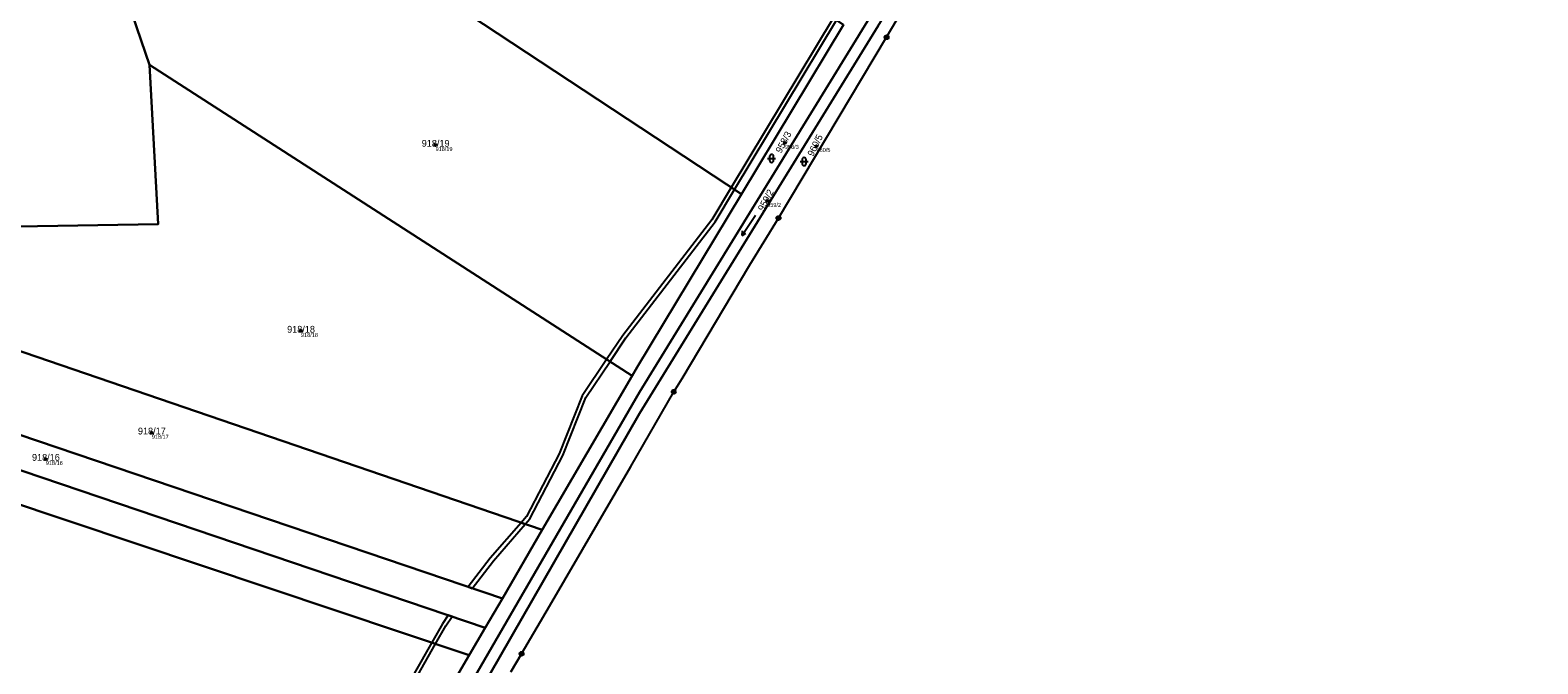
# Model space of a CAD drawing. Extents: x -603967 to -594699, y -1179315 to -1165625.
# Drawn here: x -595151.9 to -594775.2, y -1171571.3 to -1171413 of the extents above; entities that cross this region are included whole.
import ezdxf

# ---------------------------------------------------------------- set-up
doc = ezdxf.new("R2010")
doc.units = 0
for name, color, linetype in [('Definiční body', 7, 'Continuous'), ('Hranice parcel', 7, 'Continuous'), ('Parcelní čísla', 7, 'Continuous'), ('Polygon ku', 7, 'Continuous'), ('Polygon parcely', 7, 'Continuous'), ('Věcná břemena k části', 7, 'Continuous'), ('Značky bodu BP', 7, 'Continuous'), ('Značky kultur', 7, 'Continuous')]:
    doc.layers.add(name, color=color, linetype=linetype)

msp = doc.modelspace()

# ---------------------------------------------------------------- linework, layer by layer
at = {"layer": 'Definiční body'}
for centre in [(-595050.62, -1171441.67994), (-594963.33, -1171441.14994), (-594955.42, -1171441.93994), (-594967.76, -1171455.64994), (-595084.25, -1171488.13994), (-595121.53, -1171513.56994), (-595148, -1171520.13994)]:
    msp.add_circle(centre, 0.25, dxfattribs=at)
at = {"layer": 'Hranice parcel'}
for p, q in [((-594974.18, -1171453.97), (-594948.68, -1171411.69)), ((-594964.94, -1171459.93), (-594937.93, -1171414.77)), ((-595001.5, -1171499.34), (-595122.09, -1171421.65)), ((-595038.2, -1171562.3), (-595322.48, -1171465.98)), ((-595033.94, -1171555), (-595300.03, -1171464.78)), ((-595042.19, -1171569.15), (-595341.95, -1171468.81)), ((-595023.95, -1171537.86), (-595001.5, -1171499.34)), ((-594991.11, -1171503.34), (-594989.05, -1171499.97)), ((-595001.86, -1171521.96), (-594991.11, -1171503.34)), ((-595022.18, -1171556.91), (-595001.86, -1171521.96)), ((-595033.94, -1171555), (-595023.95, -1171537.86)), ((-595038.2, -1171562.3), (-595033.94, -1171555)), ((-595029.12, -1171568.78), (-595022.18, -1171556.91)), ((-595042.19, -1171569.15), (-595038.2, -1171562.3)), ((-595073.54, -1171622.71), (-595042.19, -1171569.15)), ((-595029.12, -1171568.78), (-595031.78, -1171573.32))]:
    msp.add_line(p, q, dxfattribs=at)
for points in [[(-594974.18, -1171453.97), (-595110.42, -1171364.12), (-595219.36, -1171293.23), (-595265.05, -1171261.66), (-595284.94, -1171247.51)], [(-595160.46, -1171814.51), (-595157.56, -1171800.54), (-595146.29, -1171759.39), (-595135.57, -1171736.83), (-595128.79, -1171724.73), (-595118.39, -1171707.71), (-595057.33, -1171602.93), (-594999.68, -1171503.44), (-594942.66, -1171410.74), (-594920.56, -1171374.07), (-594902.22, -1171355.53), (-594881.61, -1171339.47), (-594775.61, -1171277.53)], [(-595154.75, -1171815.44), (-595151.8, -1171800.99), (-595142.37, -1171761.61), (-595134.43, -1171741.18), (-595126.52, -1171727.57), (-595114.8, -1171707.9), (-595052.98, -1171601.6), (-594999.68, -1171508.74), (-594940.01, -1171411.88), (-594917.16, -1171375.01), (-594903.17, -1171360.07), (-594880.86, -1171341.36), (-594775.41, -1171280.62)], [(-595173.59, -1171341.12), (-595172.9, -1171341.42), (-595154.11, -1171354.8), (-595134.99, -1171383.87), (-595122.09, -1171421.65)], [(-594937.93, -1171414.77), (-594926.78, -1171395.86), (-594913.31, -1171376.12)], [(-595122.09, -1171421.65), (-595119.91, -1171461.46), (-595155.1, -1171462)], [(-595001.5, -1171499.34), (-595000.25, -1171497.2), (-594974.18, -1171453.97)], [(-594989.05, -1171499.97), (-594972.07, -1171471.61), (-594964.94, -1171459.93)], [(-595023.95, -1171537.86), (-595138.07, -1171498.76), (-595241.53, -1171463.34)]]:
    msp.add_lwpolyline(points, dxfattribs=at)
at = {"layer": 'Polygon ku'}
msp.add_lwpolyline([(-595031.78, -1171573.32), (-595029.12, -1171568.78), (-595022.18, -1171556.91), (-595001.86, -1171521.96), (-594991.11, -1171503.34), (-594989.05, -1171499.97), (-594972.07, -1171471.61), (-594964.94, -1171459.93), (-594937.93, -1171414.77), (-594926.78, -1171395.86), (-594913.31, -1171376.12), (-594910.06, -1171372.23), (-594906.18, -1171367.64), (-594894.92, -1171356.39), (-594879.56, -1171343.3), (-594875.07, -1171340.53), (-594839.03, -1171320.54), (-594820.8, -1171310.39), (-594804.92, -1171301.56), (-594775.2, -1171285.03)], dxfattribs=at)
at = {"layer": 'Polygon parcely'}
for points in [[(-595228.95, -1171226.04), (-595240.22, -1171231.47), (-595262.51, -1171242.21), (-595284.94, -1171247.51), (-595265.05, -1171261.66), (-595219.36, -1171293.23), (-595110.42, -1171364.12), (-594974.18, -1171453.97), (-594948.68, -1171411.69), (-595122.81, -1171296.49), (-595155.45, -1171275.03)], [(-595265.05, -1171261.66), (-595284.94, -1171247.51), (-595297.53, -1171250.61), (-595275.93, -1171289.95), (-595261.48, -1171331), (-595250.36, -1171330.1), (-595232.32, -1171328.64), (-595213.46, -1171327.12), (-595198.08, -1171330.69), (-595194.81, -1171332.08), (-595180.91, -1171338), (-595173.59, -1171341.12), (-595172.9, -1171341.42), (-595154.11, -1171354.8), (-595134.99, -1171383.87), (-595122.09, -1171421.65), (-595001.5, -1171499.34), (-595000.25, -1171497.2), (-594974.18, -1171453.97), (-595110.42, -1171364.12), (-595219.36, -1171293.23)], [(-595155.1, -1171462), (-595119.91, -1171461.46), (-595122.09, -1171421.65), (-595134.99, -1171383.87), (-595154.11, -1171354.8), (-595172.9, -1171341.42), (-595173.59, -1171341.12)], [(-595122.09, -1171421.65), (-595119.91, -1171461.46), (-595155.1, -1171462), (-595161.7, -1171462.11), (-595175.43, -1171462.32), (-595191.35, -1171462.56), (-595207.47, -1171462.81), (-595223.87, -1171463.06), (-595234.6, -1171463.23), (-595241.53, -1171463.34), (-595138.07, -1171498.76), (-595023.95, -1171537.86), (-595001.5, -1171499.34)], [(-595293.93, -1171464.63), (-595300.03, -1171464.78), (-595033.94, -1171555), (-595023.95, -1171537.86), (-595138.07, -1171498.76), (-595241.53, -1171463.34), (-595242.43, -1171463.36), (-595255.32, -1171463.68), (-595268.2, -1171464), (-595282.72, -1171464.36), (-595288.39, -1171464.5)], [(-595341.95, -1171468.81), (-595042.19, -1171569.15), (-595038.2, -1171562.3), (-595322.48, -1171465.98), (-595323.99, -1171466.2), (-595341.19, -1171468.7)], [(-595300.03, -1171464.78), (-595306.86, -1171465.14), (-595316.96, -1171465.68), (-595322.48, -1171465.98), (-595038.2, -1171562.3), (-595033.94, -1171555)], [(-595391.87, -1171483.33), (-595399.31, -1171485.5), (-595402.5, -1171486.43), (-595420.32, -1171515.1), (-595073.54, -1171622.71), (-595042.19, -1171569.15), (-595341.95, -1171468.81), (-595347.62, -1171470.46), (-595359.15, -1171473.81), (-595377.49, -1171479.15), (-595384.95, -1171481.32)]]:
    msp.add_lwpolyline(points, close=True, dxfattribs=at)
for points in [[(-595052.98, -1171601.6), (-594999.68, -1171508.74), (-594940.01, -1171411.88), (-594917.16, -1171375.01), (-594903.17, -1171360.07), (-594880.86, -1171341.36), (-594775.41, -1171280.62), (-594775.61, -1171277.53), (-594881.61, -1171339.47), (-594902.22, -1171355.53), (-594920.56, -1171374.07), (-594942.66, -1171410.74), (-594999.68, -1171503.44), (-595057.33, -1171602.93)], [(-595031.78, -1171573.32), (-595029.12, -1171568.78), (-595022.18, -1171556.91), (-595001.86, -1171521.96), (-594991.11, -1171503.34), (-594989.05, -1171499.97), (-594972.07, -1171471.61), (-594964.94, -1171459.93), (-594937.93, -1171414.77), (-594926.78, -1171395.86)], [(-595057.33, -1171602.93), (-594999.68, -1171503.44), (-594942.66, -1171410.74)], [(-594948.68, -1171411.69), (-594974.18, -1171453.97), (-595000.25, -1171497.2), (-595001.5, -1171499.34), (-595023.95, -1171537.86), (-595033.94, -1171555), (-595038.2, -1171562.3), (-595042.19, -1171569.15), (-595073.54, -1171622.71)], [(-594940.01, -1171411.88), (-594999.68, -1171508.74), (-595052.98, -1171601.6)]]:
    msp.add_lwpolyline(points, dxfattribs=at)
at = {"layer": 'Věcná břemena k části'}
for points in [[(-594976.75, -1171452.28), (-594975.91, -1171452.83), (-594950.47, -1171410.5), (-594951.31, -1171409.95)], [(-595007.88, -1171495.23), (-595007.04, -1171495.77), (-595003.06, -1171489.85), (-594980.76, -1171460.89), (-594975.91, -1171452.83), (-594976.75, -1171452.28), (-594981.59, -1171460.33), (-595003.87, -1171489.27)], [(-595029.26, -1171536.04), (-595028.24, -1171536.39), (-595027.11, -1171535.09), (-595018.86, -1171519.23), (-595013.09, -1171504.78), (-595007.04, -1171495.77), (-595007.88, -1171495.23), (-595013.98, -1171504.31), (-595019.77, -1171518.81), (-595027.94, -1171534.52)], [(-595042.49, -1171552.1), (-595041.48, -1171552.44), (-595036.18, -1171545.55), (-595028.24, -1171536.39), (-595029.26, -1171536.04), (-595036.96, -1171544.92)], [(-595051.59, -1171566), (-595050.62, -1171566.33), (-595048.07, -1171561.82), (-595046.48, -1171559.49), (-595047.47, -1171559.16), (-595048.92, -1171561.29)], [(-595074.5, -1171622.41), (-595073.54, -1171622.71), (-595073.06, -1171621.89), (-595074.43, -1171614.09), (-595075.07, -1171611.47), (-595074.69, -1171610.12), (-595070.01, -1171602.71), (-595055.06, -1171574.17), (-595050.62, -1171566.33), (-595051.59, -1171566), (-595055.94, -1171573.69), (-595070.87, -1171602.21), (-595075.62, -1171609.71), (-595076.11, -1171611.45), (-595075.41, -1171614.29), (-595074.1, -1171621.74)]]:
    msp.add_lwpolyline(points, close=True, dxfattribs=at)
at = {"layer": 'Značky bodu BP'}
for centre, radius in [((-594937.93, -1171414.76988), 0.5), ((-594937.93, -1171414.76988), 0.0303), ((-594964.94, -1171459.92988), 0.5), ((-594964.94, -1171459.92988), 0.0303), ((-594991.11, -1171503.33988), 0.5), ((-594991.11, -1171503.33988), 0.0303), ((-595029.12, -1171568.77988), 0.5), ((-595029.12, -1171568.77988), 0.0303)]:
    msp.add_circle(centre, radius, dxfattribs=at)
at = {"layer": 'Značky kultur'}
for p, q in [((-594967.671, -1171445.031), (-594965.669, -1171445.031)), ((-594967.171, -1171444.531), (-594967.171, -1171445.532)), ((-594966.169, -1171445.532), (-594966.169, -1171444.531)), ((-594959.041, -1171445.321), (-594959.041, -1171446.322)), ((-594958.039, -1171446.322), (-594958.039, -1171445.321)), ((-594959.541, -1171445.821), (-594957.539, -1171445.821)), ((-594970.679, -1171459.272), (-594974.034, -1171464.247)), ((-594974.034, -1171464.247), (-594973.904, -1171463.156)), ((-594974.034, -1171464.247), (-594973.072, -1171463.717))]:
    msp.add_line(p, q, dxfattribs=at)
for centre, start, end in [((-594966.67, -1171444.5309), 0, 180), ((-594958.54, -1171445.3209), 0, 180), ((-594966.67, -1171445.5309), 180, 359.9878861), ((-594958.54, -1171446.3209), 180, 359.9878861)]:
    msp.add_arc(centre, 0.5, start, end, dxfattribs=at)

# ---------------------------------------------------------------- texts
at = {"layer": 'Definiční body'}
for s, p in [('958/3', (-594963.33, -1171442.639)), ('918/19', (-595050.62, -1171443.169)), ('960/5', (-594955.42, -1171443.429)), ('959/2', (-594967.76, -1171457.139)), ('918/18', (-595084.25, -1171489.629)), ('918/17', (-595121.53, -1171515.059)), ('918/16', (-595148, -1171521.629))]:
    msp.add_text(s, height=0.999996, dxfattribs=at).set_placement(p)
at = {"layer": 'Parcelní čísla'}
for s, p in [('918/19', (-595054.086, -1171442.105)), ('918/18', (-595087.716, -1171488.565)), ('918/17', (-595124.996, -1171513.995)), ('918/16', (-595151.466, -1171520.565))]:
    msp.add_text(s, height=1.699998, dxfattribs=at).set_placement(p)
for s, rotation, p in [('958/3', 62, (-594964.286, -1171443.853)), ('960/5', 64, (-594956.281, -1171444.675)), ('959/2', 62, (-594968.716, -1171458.353))]:
    msp.add_text(s, height=1.699998, rotation=rotation, dxfattribs=at).set_placement(p)

doc.saveas('drawing.dxf')
